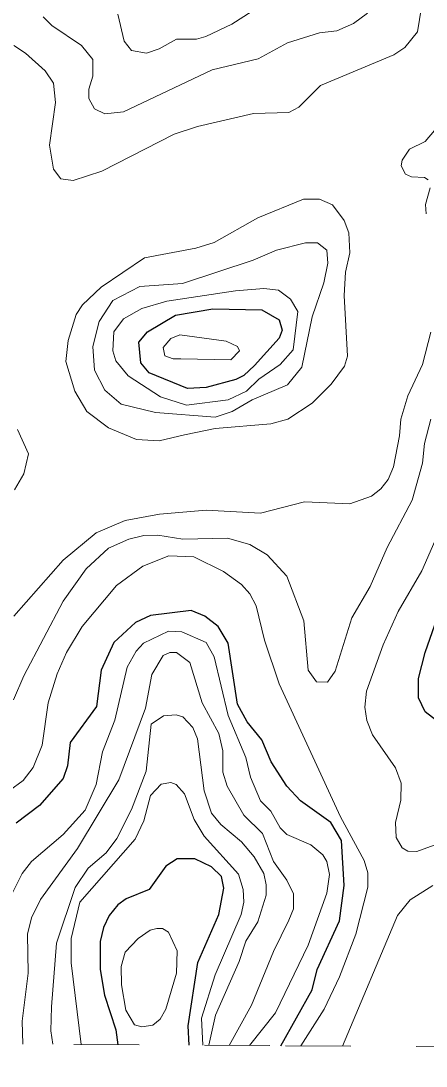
# Model space of a CAD drawing. Extents: x 577 to 602.9, y 7483.8 to 7511.6.
# Drawn here: x 597.557 to 598.177, y 7483.775 to 7485.374 of the extents above; entities that cross this region are included whole.
import ezdxf

# ---------------------------------------------------------------- set-up
doc = ezdxf.new("R2010")
doc.units = 0
doc.header["$LTSCALE"] = 0.032
doc.linetypes.add('SHORT_DASHED', pattern=[2.7, 1.5, -1.2])
for name, color, linetype, lineweight in [('1', 7, 'Continuous', 25), ('2', 7, 'Continuous', 13), ('62', 7, 'SHORT_DASHED', 13)]:
    doc.layers.add(name, color=color, linetype=linetype, lineweight=lineweight)

msp = doc.modelspace()

# ---------------------------------------------------------------- linework, layer by layer
at = {"layer": '1'}
msp.add_lwpolyline([(597.8511, 7484.9338), (597.9261, 7484.932), (597.9523, 7484.9169), (597.9571, 7484.901), (597.9523, 7484.889), (597.915, 7484.8469), (597.8983, 7484.8318), (597.8863, 7484.8254), (597.841, 7484.8135), (597.8124, 7484.8119), (597.7536, 7484.8358), (597.7408, 7484.8509), (597.7377, 7484.8827), (597.7512, 7484.8986), (597.7941, 7484.924)], close=True, dxfattribs=at)
for points in [[(598.2028, 7484.2966), (598.1758, 7484.3173), (598.1655, 7484.3388), (598.1655, 7484.3682), (598.1758, 7484.408), (598.202, 7484.4827)], [(597.9553, 7483.8065), (598.0032, 7483.8919), (598.0104, 7483.9229), (598.0446, 7483.9977), (598.0517, 7484.0517), (598.0481, 7484.1206), (598.0318, 7484.1479), (597.985, 7484.1813), (597.9643, 7484.2036), (597.9404, 7484.241), (597.9261, 7484.2744), (597.9038, 7484.3022), (597.8887, 7484.3292), (597.8744, 7484.4223), (597.8593, 7484.4477), (597.8386, 7484.4636), (597.818, 7484.4724), (597.7559, 7484.4644), (597.7329, 7484.4541), (597.6995, 7484.4231), (597.6804, 7484.3809), (597.6732, 7484.3253), (597.6327, 7484.2704), (597.6287, 7484.2346), (597.6223, 7484.2155), (597.5858, 7484.1742), (597.55, 7484.1471)], [(597.8146, 7483.8074), (597.8132, 7483.837), (597.8283, 7483.934), (597.8601, 7484.0072), (597.8681, 7484.0477), (597.8641, 7484.0652), (597.849, 7484.0804), (597.8235, 7484.0923), (597.7965, 7484.0923), (597.779, 7484.0811), (597.7536, 7484.0454), (597.7186, 7484.031), (597.7058, 7484.0223), (597.6923, 7484.0056), (597.6836, 7483.9873), (597.6788, 7483.9658), (597.6788, 7483.9229), (597.6852, 7483.8839), (597.7027, 7483.8307), (597.7059, 7483.8081)]]:
    msp.add_lwpolyline(points, dxfattribs=at)
at = {"layer": '2'}
for points in [[(597.5468, 7485.3367), (597.5643, 7485.3248), (597.5945, 7485.2978), (597.6072, 7485.2787), (597.6104, 7485.2493), (597.6009, 7485.1841), (597.6072, 7485.1475), (597.6184, 7485.1324), (597.6375, 7485.13), (597.6812, 7485.1443), (597.7917, 7485.2008), (597.8275, 7485.2127), (597.9134, 7485.2326), (597.9675, 7485.2342), (597.9826, 7485.2421), (598.016, 7485.2755), (598.1281, 7485.3224), (598.1448, 7485.3335), (598.1639, 7485.3574), (598.1734, 7485.4147)], [(597.5913, 7485.3805), (597.6049, 7485.3669), (597.6502, 7485.3367), (597.6677, 7485.3153), (597.6677, 7485.2898), (597.6613, 7485.2699), (597.6613, 7485.2556), (597.6701, 7485.2397), (597.686, 7485.2318), (597.7146, 7485.2349), (597.8498, 7485.2994), (597.9205, 7485.3161), (597.9651, 7485.3407), (598.0144, 7485.3558), (598.0406, 7485.359), (598.0661, 7485.3701), (598.0875, 7485.386)], [(597.7058, 7485.3844), (597.7154, 7485.3431), (597.7265, 7485.3288), (597.7496, 7485.3248), (597.7687, 7485.3312), (597.7957, 7485.3463), (597.8259, 7485.3463), (597.8402, 7485.3502), (597.88, 7485.3693), (597.9237, 7485.3972)], [(598.1901, 7485.2063), (598.1758, 7485.1896), (598.1519, 7485.1777), (598.1408, 7485.161), (598.1392, 7485.1522), (598.1456, 7485.1395), (598.1551, 7485.1355), (598.175, 7485.1348), (598.1806, 7485.1308)], [(598.1837, 7485.1189), (598.1766, 7485.0934), (598.1774, 7485.0791)], [(597.5468, 7484.4636), (597.6223, 7484.5495), (597.6724, 7484.5909), (597.717, 7484.6099), (597.7695, 7484.6195), (597.841, 7484.6258), (597.9237, 7484.6211), (597.9913, 7484.6386), (598.0605, 7484.6354), (598.0939, 7484.6473), (598.1082, 7484.6584), (598.1193, 7484.6728), (598.1273, 7484.6918), (598.1368, 7484.7396), (598.1384, 7484.765), (598.1496, 7484.8008), (598.1718, 7484.8485), (598.1845, 7484.8978)], [(598.1718, 7484.6974), (598.175, 7484.7276), (598.1845, 7484.765)], [(597.5524, 7484.7491), (597.5691, 7484.7117), (597.5619, 7484.6815), (597.5476, 7484.6569)], [(597.546, 7484.3356), (597.5619, 7484.3722), (597.6223, 7484.4867), (597.6573, 7484.536), (597.6915, 7484.5678), (597.7225, 7484.5813), (597.7456, 7484.5869), (597.7671, 7484.5877), (597.8052, 7484.5813), (597.8736, 7484.5829), (597.9078, 7484.5734), (597.9341, 7484.5575), (597.9643, 7484.5249), (597.9905, 7484.4565), (597.9969, 7484.3809), (598.0096, 7484.3634), (598.0263, 7484.3626), (598.0382, 7484.3793), (598.0637, 7484.4612), (598.0915, 7484.509), (598.1177, 7484.5686), (598.1559, 7484.6409), (598.1718, 7484.6974)], [(598.2386, 7484.1312), (598.1631, 7484.1034), (598.1496, 7484.1042), (598.1408, 7484.109), (598.1313, 7484.1249), (598.1305, 7484.1479), (598.1384, 7484.1821), (598.1392, 7484.2084), (598.1305, 7484.2314), (598.0955, 7484.2823), (598.0867, 7484.3038), (598.0836, 7484.3245), (598.0859, 7484.3491), (598.1114, 7484.4199), (598.1344, 7484.4708), (598.171, 7484.5328), (598.1909, 7484.5781)], [(597.9857, 7483.8063), (598.0215, 7483.8625), (598.0446, 7483.9118), (598.07, 7483.977), (598.0883, 7484.0493), (598.0883, 7484.0708), (598.0828, 7484.0899), (598.0462, 7484.1567), (597.9523, 7484.3603), (597.9301, 7484.427), (597.9174, 7484.4795), (597.9078, 7484.4978), (597.8951, 7484.5121), (597.8673, 7484.532), (597.8219, 7484.5543), (597.7838, 7484.5559), (597.744, 7484.54), (597.7035, 7484.5105), (597.651, 7484.4477), (597.6271, 7484.408), (597.6128, 7484.3754), (597.5993, 7484.3308), (597.5897, 7484.2664), (597.5762, 7484.2322), (597.5611, 7484.2123), (597.4975, 7484.1662)], [(597.5452, 7484.0414), (597.5595, 7484.07), (597.5738, 7484.0883), (597.6223, 7484.1297), (597.6557, 7484.167), (597.6724, 7484.206), (597.682, 7484.2561), (597.7011, 7484.3046), (597.7202, 7484.3857), (597.7337, 7484.4103), (597.7448, 7484.4223), (597.783, 7484.4406), (597.8037, 7484.4398), (597.841, 7484.4231), (597.853, 7484.4016), (597.8744, 7484.3117), (597.9015, 7484.2473), (597.9086, 7484.2171), (597.9237, 7484.1813), (597.9396, 7484.1654), (597.9539, 7484.14), (597.9643, 7484.1297), (598.0009, 7484.1137), (598.0191, 7484.0986), (598.0255, 7484.0883), (598.0295, 7484.0684), (598.0255, 7484.0398), (597.9969, 7483.9603), (597.9468, 7483.8569), (597.9069, 7483.8068)], [(597.8761, 7483.807), (597.9102, 7483.8688), (597.9436, 7483.9507), (597.9675, 7483.9984), (597.9746, 7484.0159), (597.9746, 7484.039), (597.9643, 7484.0597), (597.9436, 7484.0883), (597.9269, 7484.1312), (597.8983, 7484.1591), (597.8728, 7484.2036), (597.8665, 7484.2251), (597.8665, 7484.2577), (597.8601, 7484.2839), (597.8347, 7484.3308), (597.8156, 7484.3929), (597.7957, 7484.408), (597.7854, 7484.408), (597.775, 7484.4032), (597.7575, 7484.3746), (597.748, 7484.3229), (597.7074, 7484.2131), (597.6438, 7484.1082), (597.5874, 7484.0303), (597.5738, 7484.0024), (597.5675, 7483.977), (597.5683, 7483.9173), (597.5592, 7483.844), (597.5605, 7483.809)], [(597.8449, 7483.8072), (597.8551, 7483.8532), (597.8911, 7483.9356), (597.9015, 7483.9666), (597.9197, 7483.9961), (597.9325, 7484.0366), (597.9325, 7484.0525), (597.9293, 7484.07), (597.9142, 7484.0955), (597.8951, 7484.1185), (597.8633, 7484.1448), (597.849, 7484.1623), (597.8378, 7484.1964), (597.8275, 7484.276), (597.8203, 7484.2935), (597.8052, 7484.3094), (597.7949, 7484.3125), (597.7758, 7484.311), (597.7567, 7484.2982), (597.7488, 7484.2267), (597.7265, 7484.1678), (597.7043, 7484.1233), (597.6876, 7484.1018), (597.6605, 7484.078), (597.6406, 7484.0485), (597.612, 7483.9635), (597.604, 7483.8662), (597.6033, 7483.8291), (597.6064, 7483.8088)], [(597.8357, 7483.8073), (597.8336, 7483.8486), (597.8545, 7483.915), (597.8943, 7484.0072), (597.8983, 7484.0263), (597.8975, 7484.0454), (597.8903, 7484.0692), (597.8378, 7484.1273), (597.8227, 7484.1527), (597.8076, 7484.1917), (597.7949, 7484.206), (597.787, 7484.2092), (597.7718, 7484.2068), (597.7559, 7484.1893), (597.7456, 7484.1503), (597.7321, 7484.1225), (597.6478, 7484.0263), (597.6343, 7483.9706), (597.6343, 7483.9332), (597.6498, 7483.8085)], [(598.1877, 7484.0517), (598.1527, 7484.0295), (598.1336, 7484.0056), (598.0493, 7483.8059)]]:
    msp.add_lwpolyline(points, dxfattribs=at)
for points in [[(597.8076, 7484.7411), (597.8545, 7484.7507), (597.9396, 7484.7578), (597.9659, 7484.765), (598.0032, 7484.7896), (598.0319, 7484.8183), (598.0525, 7484.8461), (598.0573, 7484.8612), (598.0517, 7484.9542), (598.0541, 7484.99), (598.0605, 7485.0195), (598.0589, 7485.0497), (598.0517, 7485.0688), (598.0343, 7485.0926), (598.0144, 7485.1014), (597.9897, 7485.1014), (597.9197, 7485.0727), (597.853, 7485.0354), (597.8251, 7485.0266), (597.7464, 7485.0115), (597.6804, 7484.967), (597.6518, 7484.9399), (597.6422, 7484.9248), (597.6295, 7484.8851), (597.6263, 7484.8533), (597.6398, 7484.8079), (597.6581, 7484.7769), (597.6915, 7484.7515), (597.7345, 7484.734), (597.7687, 7484.7316)], [(597.911, 7484.7944), (597.8808, 7484.7769), (597.8545, 7484.7682), (597.7631, 7484.7753), (597.7106, 7484.7881), (597.686, 7484.8095), (597.6701, 7484.8397), (597.6677, 7484.8763), (597.6772, 7484.9145), (597.6979, 7484.9463), (597.7392, 7484.9678), (597.8044, 7484.9725), (597.9126, 7485.0083), (597.9484, 7485.0234), (597.9929, 7485.0346), (598.0112, 7485.0346), (598.0255, 7485.0234), (598.0271, 7485.0035), (598.0207, 7484.9733), (598.0032, 7484.9216), (597.9873, 7484.8445), (597.9651, 7484.8175)], [(597.8108, 7484.7865), (597.771, 7484.7992), (597.7217, 7484.831), (597.7027, 7484.8541), (597.6979, 7484.8692), (597.6995, 7484.8986), (597.7146, 7484.9185), (597.7424, 7484.9344), (597.7806, 7484.9455), (597.8856, 7484.9614), (597.9293, 7484.9646), (597.9516, 7484.9622), (597.9698, 7484.9487), (597.981, 7484.9296), (597.9738, 7484.8708), (597.9539, 7484.8485), (597.9213, 7484.8262), (597.9023, 7484.8079), (597.8744, 7484.7944)], [(597.8021, 7484.8572), (597.8784, 7484.8556), (597.8919, 7484.8692), (597.8887, 7484.8763), (597.8712, 7484.8843), (597.8005, 7484.8938), (597.787, 7484.8882), (597.775, 7484.8747), (597.7774, 7484.862), (597.7901, 7484.8572)], [(597.779, 7483.8625), (597.7703, 7483.8474), (597.7591, 7483.8378), (597.7424, 7483.8354), (597.7313, 7483.8386), (597.7178, 7483.8609), (597.7114, 7483.8998), (597.7106, 7483.9277), (597.717, 7483.9499), (597.7369, 7483.9706), (597.7551, 7483.9833), (597.7655, 7483.9857), (597.7742, 7483.9857), (597.783, 7483.9802), (597.7965, 7483.9515), (597.7957, 7483.9173)]]:
    msp.add_lwpolyline(points, close=True, dxfattribs=at)
at = {"layer": '62'}
msp.add_lwpolyline([(593.7709, 7483.8329), (594.2948, 7483.8296), (594.8187, 7483.8264), (595.3426, 7483.8231), (595.8665, 7483.8198), (596.3904, 7483.8165), (596.9143, 7483.8132), (597.4382, 7483.8098), (597.9621, 7483.8065), (598.486, 7483.8031), (599.0099, 7483.7997), (599.5338, 7483.7963), (600.0577, 7483.7928), (600.5816, 7483.7894), (601.1055, 7483.7859), (601.6294, 7483.7824), (602.1533, 7483.7789), (602.6772, 7483.7754)], dxfattribs=at)

doc.saveas('drawing.dxf')
